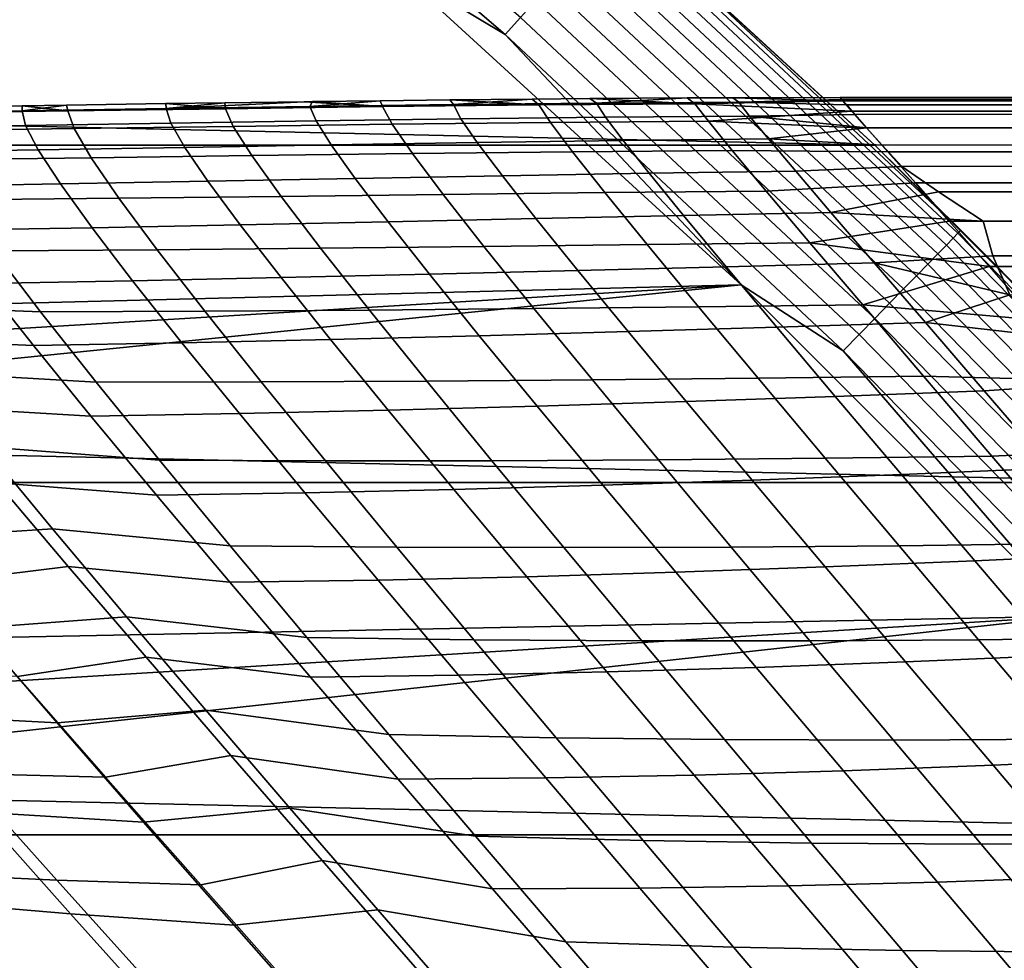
# Model space of a CAD drawing. Header units: metres. Extents: x -28 to 70, y -218 to 28.
# Tile 397 of 463: x 16.79 to 19.34, y 17.77 to 20.2. Entities that reach past the tile are written whole.
import ezdxf

# ---------------------------------------------------------------- set-up
doc = ezdxf.new("R2010")
doc.units = ezdxf.units.M
doc.layers.add('solid_10_261_432_XXX', color=7, linetype='CONTINUOUS')

msp = doc.modelspace()

# ---------------------------------------------------------------- linework, layer by layer
at = {"layer": 'solid_10_261_432_XXX'}
for points in [[(18.087103, 20.207319, -0.014544), (17.175562, 20.987595, -0.014544), (17.137913, 20.941587, -0.003646), (18.047455, 20.163023, -0.003646)], [(18.047455, 20.163023, -0.003646), (17.137913, 20.941587, -0.003646), (17.764107, 20.333138)], [(-19.004232, 19.87685, -5), (-18.093325, 20.709457, -5), (19.004232, 19.87685, -5)], [(-18.093325, 20.709457, -5), (18.093325, 20.709457, -5), (19.004232, 19.87685, -5)], [(18.093313, 20.709467, -0.5), (19.004221, 19.876862, -0.5), (19.004232, 19.87685, -5), (18.093325, 20.709457, -5)], [(18.338348, 20.488018, -0.440391), (19.004221, 19.876862, -0.5), (18.093313, 20.709467, -0.5)], [(18.331133, 20.479956, -0.380929), (19.219088, 19.649063, -0.380929), (19.226654, 19.656797, -0.440391), (18.338348, 20.488018, -0.440391)], [(19.226654, 19.656797, -0.440391), (19.004221, 19.876862, -0.5), (18.338348, 20.488018, -0.440391)], [(19.206562, 19.636257, -0.323206), (18.319185, 20.466608, -0.323206), (18.302681, 20.448168, -0.268066), (19.189257, 19.618565, -0.268066)], [(18.319185, 20.466608, -0.323206), (19.206562, 19.636257, -0.323206), (19.219088, 19.649063, -0.380929), (18.331133, 20.479956, -0.380929)], [(19.189257, 19.618565, -0.268066), (18.302681, 20.448168, -0.268066), (18.281858, 20.424904, -0.216316), (19.167427, 19.596245, -0.216316)], [(19.167427, 19.596245, -0.216316), (18.281858, 20.424904, -0.216316), (18.257023, 20.39716, -0.16871), (19.14139, 19.569626, -0.16871)], [(19.14139, 19.569626, -0.16871), (18.257023, 20.39716, -0.16871), (18.22854, 20.365335, -0.125945), (19.111525, 19.539095, -0.125945)], [(19.111525, 19.539095, -0.125945), (18.22854, 20.365335, -0.125945), (18.196823, 20.329901, -0.088645), (19.078272, 19.505096, -0.088645)], [(17.764107, 20.333138), (8.660292, 20.223732), (9.139139, 20.0119)], [(17.764107, 20.333138), (9.139139, 20.0119), (9.612785, 19.788742)], [(17.764107, 20.333138), (9.612785, 19.788742), (10.080972, 19.554386)], [(17.764107, 20.333138), (10.080972, 19.554386), (10.543481, 19.308937), (18.658464, 19.515678)], [(18.047455, 20.163023, -0.003646), (17.764107, 20.333138), (18.658464, 19.515678)], [(19.078272, 19.505096, -0.088645), (18.196823, 20.329901, -0.088645), (18.162336, 20.291372, -0.057356), (19.042114, 19.46813, -0.057356)], [(19.042114, 19.46813, -0.057356), (18.162336, 20.291372, -0.057356), (18.125584, 20.250311, -0.032535), (19.003582, 19.428736, -0.032535)], [(19.003582, 19.428736, -0.032535), (18.125584, 20.250311, -0.032535), (18.087103, 20.207319, -0.014544), (18.963236, 19.387487, -0.014544)], [(18.963236, 19.387487, -0.014544), (18.087103, 20.207319, -0.014544), (18.047455, 20.163023, -0.003646), (18.921669, 19.34499, -0.003646)], [(18.921669, 19.34499, -0.003646), (18.047455, 20.163023, -0.003646), (18.658464, 19.515678)], [(16.513529, 19.974703, 114), (16.423281, 19.960634, 114.755745), (16.796997, 19.966213, 114.742989), (16.797613, 19.978924, 114)], [(16.507225, 19.959436, 113.188835), (16.513529, 19.974703, 114), (16.797613, 19.978924, 114), (16.915665, 19.965399, 113.197365)], [(16.911999, 19.980633, 114), (16.796997, 19.966213, 114.742989), (17.169973, 19.971825, 114.730957), (17.16935, 19.984425, 114)], [(16.797613, 19.978924, 114), (16.796997, 19.966213, 114.742989), (16.911999, 19.980633, 114)], [(16.915665, 19.965399, 113.197365), (16.797613, 19.978924, 114), (16.911999, 19.980633, 114)], [(16.915665, 19.965399, 113.197365), (16.911999, 19.980633, 114), (17.16935, 19.984425, 114), (17.323174, 19.971272, 113.205017)], [(17.322199, 19.986607, 114), (17.16935, 19.984425, 114), (17.169973, 19.971825, 114.730957)], [(17.323174, 19.971272, 113.205017), (17.16935, 19.984425, 114), (17.322199, 19.986607, 114)], [(17.527315, 19.989407, 114), (17.169973, 19.971825, 114.730957), (17.542091, 19.977129, 114.719673), (17.548613, 19.989687, 114)], [(17.322199, 19.986607, 114), (17.169973, 19.971825, 114.730957), (17.527315, 19.989407, 114)], [(17.323174, 19.971272, 113.205017), (17.322199, 19.986607, 114), (17.527315, 19.989407, 114), (17.729601, 19.97662, 113.211769)], [(17.729601, 19.97662, 113.211769), (17.527315, 19.989407, 114), (17.548613, 19.989687, 114)], [(17.72422, 19.991907, 114), (17.542091, 19.977129, 114.719673), (17.913231, 19.981789, 114.709167), (17.903963, 19.993982, 114)], [(17.548613, 19.989687, 114), (17.542091, 19.977129, 114.719673), (17.72422, 19.991907, 114)], [(17.542091, 19.977129, 114.719673), (17.557943, 19.939833, 115.437454), (17.932953, 19.945021, 115.416405), (17.913231, 19.981789, 114.709167)], [(17.729601, 19.97662, 113.211769), (17.548613, 19.989687, 114), (17.72422, 19.991907, 114)], [(17.729601, 19.97662, 113.211769), (17.72422, 19.991907, 114), (17.903963, 19.993982, 114), (18.134792, 19.981001, 113.217606)], [(17.754744, 19.930965, 112.42421), (17.729601, 19.97662, 113.211769), (18.134792, 19.981001, 113.217606), (18.164736, 19.935465, 112.435753)], [(17.903963, 19.993982, 114), (17.913231, 19.981789, 114.709167), (18.116961, 19.996136, 114)], [(18.134792, 19.981001, 113.217606), (17.903963, 19.993982, 114), (18.116961, 19.996136, 114)], [(18.116961, 19.996136, 114), (17.913231, 19.981789, 114.709167), (18.283278, 19.98547, 114.699455), (18.266541, 19.997412, 114)], [(17.913231, 19.981789, 114.709167), (17.932953, 19.945021, 115.416405), (18.306986, 19.949327, 115.396935), (18.283278, 19.98547, 114.699455)], [(18.134792, 19.981001, 113.217606), (18.116961, 19.996136, 114), (18.266541, 19.997412, 114), (18.538591, 19.983976, 113.222488)], [(18.164736, 19.935465, 112.435753), (18.134792, 19.981001, 113.217606), (18.538591, 19.983976, 113.222488), (18.573465, 19.938679, 112.445412)], [(18.266541, 19.997412, 114), (18.283278, 19.98547, 114.699455), (18.518217, 19.999054, 114)], [(18.538591, 19.983976, 113.222488), (18.266541, 19.997412, 114), (18.518217, 19.999054, 114)], [(18.518217, 19.999054, 114), (18.283278, 19.98547, 114.699455), (18.652109, 19.987831, 114.690552), (18.636173, 19.999578, 114)], [(18.283278, 19.98547, 114.699455), (18.306986, 19.949327, 115.396935), (18.679895, 19.952402, 115.379082), (18.652109, 19.987831, 114.690552)], [(18.538591, 19.983976, 113.222488), (18.518217, 19.999054, 114), (18.636173, 19.999578, 114), (18.921513, 19.991316, 113.410683)], [(18.538591, 19.983976, 113.222488), (18.921513, 19.991316, 113.410683), (18.944559, 19.965166, 112.820099)], [(18.573465, 19.938679, 112.445412), (18.538591, 19.983976, 113.222488), (18.944559, 19.965166, 112.820099)], [(18.636173, 19.999578, 114), (18.652109, 19.987831, 114.690552), (18.918545, 19.995291, 114.43396), (18.914127, 20, 114)], [(18.636173, 19.999578, 114), (18.914127, 20, 114), (18.921513, 19.991316, 113.410683)], [(18.652109, 19.987831, 114.690552), (18.931341, 19.980947, 114.872757), (18.918545, 19.995291, 114.43396)], [(18.652109, 19.987831, 114.690552), (18.679895, 19.952402, 115.379082), (18.952547, 19.956648, 115.316139), (18.931341, 19.980947, 114.872757)], [(18.921513, 19.991316, 113.410683), (18.914127, 20, 114), (54.200001, 20, 114), (69.439003, 19.991646, 113.421959)], [(18.914127, 20, 114), (18.918545, 19.995291, 114.43396), (54.200001, 20, 114)], [(18.918545, 19.995291, 114.43396), (18.931341, 19.980947, 114.872757), (54.200001, 20, 114)], [(18.944559, 19.965166, 112.820099), (18.921513, 19.991316, 113.410683), (69.439003, 19.991646, 113.421959), (69.439003, 19.940599, 112.459717)], [(18.952547, 19.956648, 115.316139), (54.200001, 19.977346, 114.951637), (54.200001, 20, 114), (18.931341, 19.980947, 114.872757)], [(18.952547, 19.956648, 115.316139), (18.982471, 19.922119, 115.76329), (54.200001, 19.977346, 114.951637)], [(19.023165, 19.877144, 116.213402), (54.200001, 19.909439, 115.901123), (54.200001, 19.977346, 114.951637), (18.982471, 19.922119, 115.76329)], [(16.423281, 19.960634, 114.755745), (16.42849, 19.922424, 115.509705), (16.805567, 19.928186, 115.484146), (16.796997, 19.966213, 114.742989)], [(16.519064, 19.914238, 112.378716), (16.507225, 19.959436, 113.188835), (16.915665, 19.965399, 113.197365), (16.931721, 19.919903, 112.395638)], [(16.796997, 19.966213, 114.742989), (16.805567, 19.928186, 115.484146), (17.182098, 19.934105, 115.460052), (17.169973, 19.971825, 114.730957)], [(16.931721, 19.919903, 112.395638), (16.915665, 19.965399, 113.197365), (17.323174, 19.971272, 113.205017), (17.343678, 19.925629, 112.41082)], [(17.169973, 19.971825, 114.730957), (17.182098, 19.934105, 115.460052), (17.557943, 19.939833, 115.437454), (17.542091, 19.977129, 114.719673)], [(17.343678, 19.925629, 112.41082), (17.323174, 19.971272, 113.205017), (17.729601, 19.97662, 113.211769), (17.754744, 19.930965, 112.42421)], [(18.306986, 19.949327, 115.396935), (18.352598, 19.888948, 116.0924), (18.72893, 19.893158, 116.065773), (18.679895, 19.952402, 115.379082)], [(18.573465, 19.938679, 112.445412), (18.944559, 19.965166, 112.820099), (18.983337, 19.921349, 112.228035)], [(18.679895, 19.952402, 115.379082), (18.982471, 19.922119, 115.76329), (18.952547, 19.956648, 115.316139)], [(18.679895, 19.952402, 115.379082), (18.72893, 19.893158, 116.065773), (18.982471, 19.922119, 115.76329)], [(18.983337, 19.921349, 112.228035), (18.944559, 19.965166, 112.820099), (69.439003, 19.940599, 112.459717)], [(16.42849, 19.922424, 115.509705), (16.459057, 19.858984, 116.260834), (16.838783, 19.864994, 116.222633), (16.805567, 19.928186, 115.484146)], [(16.805567, 19.928186, 115.484146), (16.838783, 19.864994, 116.222633), (17.21817, 19.871347, 116.18663), (17.182098, 19.934105, 115.460052)], [(17.182098, 19.934105, 115.460052), (17.21817, 19.871347, 116.18663), (17.597048, 19.877691, 116.152885), (17.557943, 19.939833, 115.437454)], [(17.391859, 19.849958, 111.620499), (17.343678, 19.925629, 112.41082), (17.754744, 19.930965, 112.42421), (17.807177, 19.855185, 111.640335)], [(17.557943, 19.939833, 115.437454), (17.597048, 19.877691, 116.152885), (17.975248, 19.883675, 116.121452), (17.932953, 19.945021, 115.416405)], [(17.807177, 19.855185, 111.640335), (17.754744, 19.930965, 112.42421), (18.164736, 19.935465, 112.435753), (18.221596, 19.859789, 111.65741)], [(17.932953, 19.945021, 115.416405), (17.975248, 19.883675, 116.121452), (18.352598, 19.888948, 116.0924), (18.306986, 19.949327, 115.396935)], [(18.221596, 19.859789, 111.65741), (18.164736, 19.935465, 112.435753), (18.573465, 19.938679, 112.445412), (18.634897, 19.863323, 111.671646)], [(18.573465, 19.938679, 112.445412), (18.983337, 19.921349, 112.228035), (19.038044, 19.859585, 111.634224), (18.634897, 19.863323, 111.671646)], [(19.038044, 19.859585, 111.634224), (18.983337, 19.921349, 112.228035), (69.439003, 19.940599, 112.459717), (69.439003, 19.843267, 111.50106)], [(16.55941, 19.839466, 111.57283), (16.519064, 19.914238, 112.378716), (16.931721, 19.919903, 112.395638), (16.975864, 19.844568, 111.597977)], [(16.975864, 19.844568, 111.597977), (16.931721, 19.919903, 112.395638), (17.343678, 19.925629, 112.41082), (17.391859, 19.849958, 111.620499)], [(18.72893, 19.893158, 116.065773), (19.023165, 19.877144, 116.213402), (18.982471, 19.922119, 115.76329)], [(19.023165, 19.877144, 116.213402), (19.074106, 19.821499, 116.666115), (54.200001, 19.909439, 115.901123)], [(19.168709, 19.755972, 117.114731), (54.200001, 19.796429, 116.846298), (54.200001, 19.909439, 115.901123), (19.074106, 19.821499, 116.666115)], [(-19.876873, 19.004206, -5), (-19.004232, 19.87685, -5), (19.876873, 19.004206, -5)], [(-19.004232, 19.87685, -5), (19.004232, 19.87685, -5), (19.876873, 19.004206, -5)], [(17.21817, 19.871347, 116.18663), (17.278061, 19.783501, 116.909966), (17.659302, 19.790632, 116.865433), (17.597048, 19.877691, 116.152885)], [(17.597048, 19.877691, 116.152885), (17.659302, 19.790632, 116.865433), (18.040031, 19.797655, 116.82399), (17.975248, 19.883675, 116.121452)], [(17.975248, 19.883675, 116.121452), (18.040031, 19.797655, 116.82399), (18.420052, 19.804214, 116.785728), (18.352598, 19.888948, 116.0924)], [(18.352598, 19.888948, 116.0924), (18.420052, 19.804214, 116.785728), (18.799164, 19.809958, 116.750717), (18.72893, 19.893158, 116.065773)], [(18.72893, 19.893158, 116.065773), (18.799164, 19.809958, 116.750717), (19.074106, 19.821499, 116.666115), (19.023165, 19.877144, 116.213402)], [(19.004221, 19.876862, -0.5), (19.876856, 19.004225, -0.5), (19.876873, 19.004206, -5), (19.004232, 19.87685, -5)], [(19.226654, 19.656797, -0.440391), (19.876856, 19.004225, -0.5), (19.004221, 19.876862, -0.5)], [(16.459057, 19.858984, 116.260834), (16.514826, 19.770309, 117.008011), (16.896503, 19.776608, 116.95752), (16.838783, 19.864994, 116.222633)], [(16.838783, 19.864994, 116.222633), (16.896503, 19.776608, 116.95752), (17.278061, 19.783501, 116.909966), (17.21817, 19.871347, 116.18663)], [(17.047941, 19.739645, 110.807564), (16.975864, 19.844568, 111.597977), (17.391859, 19.849958, 111.620499), (17.467585, 19.744493, 110.837196)], [(17.467585, 19.744493, 110.837196), (17.391859, 19.849958, 111.620499), (17.807177, 19.855185, 111.640335), (17.886776, 19.749483, 110.863228)], [(17.886776, 19.749483, 110.863228), (17.807177, 19.855185, 111.640335), (18.221596, 19.859789, 111.65741), (18.305265, 19.75416, 110.885567)], [(18.305265, 19.75416, 110.885567), (18.221596, 19.859789, 111.65741), (18.634897, 19.863323, 111.671646), (18.722801, 19.758076, 110.904099)], [(18.722801, 19.758076, 110.904099), (18.634897, 19.863323, 111.671646), (19.038044, 19.859585, 111.634224), (19.10894, 19.77952, 111.038483)], [(19.10894, 19.77952, 111.038483), (19.038044, 19.859585, 111.634224), (69.439003, 19.843267, 111.50106)], [(16.628099, 19.735388, 110.774437), (16.55941, 19.839466, 111.57283), (16.975864, 19.844568, 111.597977), (17.047941, 19.739645, 110.807564)], [(19.196272, 19.680758, 110.440819), (19.10894, 19.77952, 111.038483), (69.439003, 19.843267, 111.50106), (69.439003, 19.699875, 110.548203)], [(18.040031, 19.797655, 116.82399), (18.126965, 19.687223, 117.522957), (18.509075, 19.695312, 117.476089), (18.420052, 19.804214, 116.785728)], [(18.420052, 19.804214, 116.785728), (18.509075, 19.695312, 117.476089), (18.890408, 19.702908, 117.433304), (18.799164, 19.809958, 116.750717)], [(18.890408, 19.702908, 117.433304), (19.168709, 19.755972, 117.114731), (19.074106, 19.821499, 116.666115), (18.799164, 19.809958, 116.750717)], [(16.514826, 19.770309, 117.008011), (16.595196, 19.656891, 117.749336), (16.978195, 19.663471, 117.687103), (16.896503, 19.776608, 116.95752)], [(16.896503, 19.776608, 116.95752), (16.978195, 19.663471, 117.687103), (17.361303, 19.670954, 117.628563), (17.278061, 19.783501, 116.909966)], [(17.278061, 19.783501, 116.909966), (17.361303, 19.670954, 117.628563), (17.744301, 19.678986, 117.573814), (17.659302, 19.790632, 116.865433)], [(17.659302, 19.790632, 116.865433), (17.744301, 19.678986, 117.573814), (18.126965, 19.687223, 117.522957), (18.040031, 19.797655, 116.82399)], [(18.836031, 19.624184, 110.146507), (18.722801, 19.758076, 110.904099), (19.10894, 19.77952, 111.038483), (19.196272, 19.680758, 110.440819)], [(19.168709, 19.755972, 117.114731), (19.28476, 19.680201, 117.562263), (54.200001, 19.796429, 116.846298)], [(19.3095, 19.590624, 118.025848), (54.200001, 19.638575, 117.785027), (54.200001, 19.796429, 116.846298), (19.28476, 19.680201, 117.562263)], [(17.56966, 19.610563, 110.064835), (17.467585, 19.744493, 110.837196), (17.886776, 19.749483, 110.863228), (17.992367, 19.615175, 110.096748)], [(17.992367, 19.615175, 110.096748), (17.886776, 19.749483, 110.863228), (18.305265, 19.75416, 110.885567), (18.414585, 19.619864, 110.124016)], [(18.414585, 19.619864, 110.124016), (18.305265, 19.75416, 110.885567), (18.722801, 19.758076, 110.904099), (18.836031, 19.624184, 110.146507)], [(18.890408, 19.702908, 117.433304), (19.28476, 19.680201, 117.562263), (19.168709, 19.755972, 117.114731)], [(16.723913, 19.60334, 109.987556), (16.628099, 19.735388, 110.774437), (17.047941, 19.739645, 110.807564), (17.146749, 19.60647, 110.028397)], [(17.146749, 19.60647, 110.028397), (17.047941, 19.739645, 110.807564), (17.467585, 19.744493, 110.837196), (17.56966, 19.610563, 110.064835)], [(18.509075, 19.695312, 117.476089), (18.619301, 19.56259, 118.162277), (19.002386, 19.572245, 118.112572), (18.890408, 19.702908, 117.433304)], [(18.890408, 19.702908, 117.433304), (19.002386, 19.572245, 118.112572), (19.3095, 19.590624, 118.025848), (19.28476, 19.680201, 117.562263)], [(19.300121, 19.562906, 109.841553), (19.196272, 19.680758, 110.440819), (69.439003, 19.699875, 110.548203), (69.439003, 19.510754, 109.603355)], [(17.361303, 19.670954, 117.628563), (17.467247, 19.534325, 118.340553), (17.851486, 19.543287, 118.27639), (17.744301, 19.678986, 117.573814)], [(17.744301, 19.678986, 117.573814), (17.851486, 19.543287, 118.27639), (18.235586, 19.552824, 118.216927), (18.126965, 19.687223, 117.522957)], [(18.126965, 19.687223, 117.522957), (18.235586, 19.552824, 118.216927), (18.619301, 19.56259, 118.162277), (18.509075, 19.695312, 117.476089)], [(18.836031, 19.624184, 110.146507), (19.196272, 19.680758, 110.440819), (19.300121, 19.562906, 109.841553)], [(16.595196, 19.656891, 117.749336), (16.699337, 19.519484, 118.482491), (17.083115, 19.526276, 118.409294), (16.978195, 19.663471, 117.687103)], [(16.978195, 19.663471, 117.687103), (17.083115, 19.526276, 118.409294), (17.467247, 19.534325, 118.340553), (17.361303, 19.670954, 117.628563)], [(19.206562, 19.636257, -0.323206), (20.056339, 18.767466, -0.323206), (20.069422, 18.779707, -0.380929), (19.219088, 19.649063, -0.380929)], [(19.219088, 19.649063, -0.380929), (20.069422, 18.779707, -0.380929), (20.07732, 18.787098, -0.440391), (19.226654, 19.656797, -0.440391)], [(20.07732, 18.787098, -0.440391), (19.876856, 19.004225, -0.5), (19.226654, 19.656797, -0.440391)], [(18.547497, 19.459114, 109.377251), (18.414585, 19.619864, 110.124016), (18.836031, 19.624184, 110.146507), (18.972549, 19.463816, 109.403297)], [(18.972549, 19.463816, 109.403297), (18.836031, 19.624184, 110.146507), (19.300121, 19.562906, 109.841553)], [(20.056339, 18.767466, -0.323206), (19.206562, 19.636257, -0.323206), (19.189257, 19.618565, -0.268066), (20.038269, 18.750557, -0.268066)], [(19.3095, 19.590624, 118.025848), (19.353411, 19.490217, 118.486801), (54.200001, 19.638575, 117.785027)], [(16.292059, 19.61434, 110.012863), (16.723913, 19.60334, 109.987556), (16.844742, 19.445578, 109.216896), (16.406124, 19.463524, 109.24604)], [(16.844742, 19.445578, 109.216896), (16.723913, 19.60334, 109.987556), (17.146749, 19.60647, 110.028397), (17.270191, 19.447309, 109.265106)], [(17.270191, 19.447309, 109.265106), (17.146749, 19.60647, 110.028397), (17.56966, 19.610563, 110.064835), (17.696007, 19.45043, 109.307999)], [(17.696007, 19.45043, 109.307999), (17.56966, 19.610563, 110.064835), (17.992367, 19.615175, 110.096748), (18.12188, 19.45451, 109.345436)], [(18.12188, 19.45451, 109.345436), (17.992367, 19.615175, 110.096748), (18.414585, 19.619864, 110.124016), (18.547497, 19.459114, 109.377251)], [(20.015472, 18.729225, -0.216316), (19.167427, 19.596245, -0.216316), (19.14139, 19.569626, -0.16871), (19.988283, 18.703783, -0.16871)], [(20.038269, 18.750557, -0.268066), (19.189257, 19.618565, -0.268066), (19.167427, 19.596245, -0.216316), (20.015472, 18.729225, -0.216316)], [(18.619301, 19.56259, 118.162277), (18.750355, 19.406399, 118.843094), (19.134817, 19.418213, 118.787529), (19.002386, 19.572245, 118.112572)], [(19.002386, 19.572245, 118.112572), (19.353411, 19.490217, 118.486801), (19.3095, 19.590624, 118.025848)], [(19.002386, 19.572245, 118.112572), (19.134817, 19.418213, 118.787529), (19.353411, 19.490217, 118.486801)], [(19.988283, 18.703783, -0.16871), (19.14139, 19.569626, -0.16871), (19.111525, 19.539095, -0.125945), (19.9571, 18.674603, -0.125945)], [(17.851486, 19.543287, 118.27639), (17.980295, 19.384081, 118.971497), (18.365425, 19.394911, 118.904465), (18.235586, 19.552824, 118.216927)], [(18.235586, 19.552824, 118.216927), (18.365425, 19.394911, 118.904465), (18.750355, 19.406399, 118.843094), (18.619301, 19.56259, 118.162277)], [(18.972549, 19.463816, 109.403297), (19.300121, 19.562906, 109.841553), (19.420679, 19.425592, 109.24118)], [(19.420679, 19.425592, 109.24118), (19.300121, 19.562906, 109.841553), (69.439003, 19.510754, 109.603355)], [(16.303236, 19.531002, 118.476234), (16.425102, 19.376417, 119.197311), (16.826412, 19.358841, 119.205162), (16.699337, 19.519484, 118.482491)], [(16.699337, 19.519484, 118.482491), (16.826412, 19.358841, 119.205162), (17.21052, 19.365715, 119.121986), (17.083115, 19.526276, 118.409294)], [(17.083115, 19.526276, 118.409294), (17.21052, 19.365715, 119.121986), (17.595238, 19.374237, 119.044052), (17.467247, 19.534325, 118.340553)], [(17.467247, 19.534325, 118.340553), (17.595238, 19.374237, 119.044052), (17.980295, 19.384081, 118.971497), (17.851486, 19.543287, 118.27639)], [(19.9571, 18.674603, -0.125945), (19.111525, 19.539095, -0.125945), (19.078272, 19.505096, -0.088645), (19.922375, 18.642111, -0.088645)], [(18.658464, 19.515678), (10.543481, 19.308937), (11.00001, 19.052553)], [(18.658464, 19.515678), (11.00001, 19.052553), (11.450283, 18.785393)], [(18.658464, 19.515678), (11.450283, 18.785393), (11.894093, 18.507582), (19.515234, 18.658928)], [(18.921669, 19.34499, -0.003646), (18.658464, 19.515678), (19.515234, 18.658928)], [(19.922375, 18.642111, -0.088645), (19.078272, 19.505096, -0.088645), (19.042114, 19.46813, -0.057356), (19.884617, 18.606779, -0.057356)], [(19.884617, 18.606779, -0.057356), (19.042114, 19.46813, -0.057356), (19.003582, 19.428736, -0.032535), (19.844379, 18.569128, -0.032535)], [(19.134817, 19.418213, 118.787529), (19.460899, 19.380955, 118.937469), (19.353411, 19.490217, 118.486801)], [(16.406124, 19.463524, 109.24604), (16.844742, 19.445578, 109.216896), (16.988449, 19.264385, 108.467171), (16.542847, 19.290157, 108.499283)], [(16.988449, 19.264385, 108.467171), (16.844742, 19.445578, 109.216896), (17.270191, 19.447309, 109.265106), (17.416143, 19.264458, 108.522369)], [(17.416143, 19.264458, 108.522369), (17.270191, 19.447309, 109.265106), (17.696007, 19.45043, 109.307999), (17.844513, 19.266388, 108.571312)], [(17.844513, 19.266388, 108.571312), (17.696007, 19.45043, 109.307999), (18.12188, 19.45451, 109.345436), (18.273218, 19.26976, 108.613838)], [(18.273218, 19.26976, 108.613838), (18.12188, 19.45451, 109.345436), (18.547497, 19.459114, 109.377251), (18.701921, 19.27416, 108.649757)], [(18.701921, 19.27416, 108.649757), (18.547497, 19.459114, 109.377251), (18.972549, 19.463816, 109.403297), (19.130283, 19.279177, 108.678894)], [(18.972549, 19.463816, 109.403297), (19.420679, 19.425592, 109.24118), (19.558222, 19.268492, 108.640411), (19.130283, 19.279177, 108.678894)], [(18.750355, 19.406399, 118.843094), (18.901724, 19.227205, 119.517166), (19.287285, 19.241173, 119.456909), (19.134817, 19.418213, 118.787529)], [(19.844379, 18.569128, -0.032535), (19.003582, 19.428736, -0.032535), (18.963236, 19.387487, -0.014544), (19.80225, 18.529705, -0.014544)], [(19.134817, 19.418213, 118.787529), (19.287285, 19.241173, 119.456909), (19.569733, 19.26096, 119.386604), (19.460899, 19.380955, 118.937469)], [(17.980295, 19.384081, 118.971497), (18.130033, 19.202011, 119.657562), (18.515875, 19.214046, 119.584099), (18.365425, 19.394911, 118.904465)], [(18.365425, 19.394911, 118.904465), (18.515875, 19.214046, 119.584099), (18.901724, 19.227205, 119.517166), (18.750355, 19.406399, 118.843094)], [(16.425102, 19.376417, 119.197311), (16.568613, 19.200359, 119.905617), (16.975449, 19.175806, 119.915443), (16.826412, 19.358841, 119.205162)], [(16.826412, 19.358841, 119.205162), (16.975449, 19.175806, 119.915443), (17.359528, 19.182575, 119.823395), (17.21052, 19.365715, 119.121986)], [(17.21052, 19.365715, 119.121986), (17.359528, 19.182575, 119.823395), (17.744486, 19.191414, 119.737381), (17.595238, 19.374237, 119.044052)], [(17.595238, 19.374237, 119.044052), (17.744486, 19.191414, 119.737381), (18.130033, 19.202011, 119.657562), (17.980295, 19.384081, 118.971497)], [(19.80225, 18.529705, -0.014544), (18.963236, 19.387487, -0.014544), (18.921669, 19.34499, -0.003646), (19.758842, 18.489086, -0.003646)], [(19.758842, 18.489086, -0.003646), (18.921669, 19.34499, -0.003646), (19.515234, 18.658928)], [(16.542847, 19.290157, 108.499283), (16.988449, 19.264385, 108.467171), (17.152836, 19.06208, 107.742348), (16.70015, 19.096399, 107.776596)], [(17.152836, 19.06208, 107.742348), (16.988449, 19.264385, 108.467171), (17.416143, 19.264458, 108.522369), (17.582422, 19.060255, 107.8041)], [(17.582422, 19.060255, 107.8041), (17.416143, 19.264458, 108.522369), (17.844513, 19.266388, 108.571312), (18.013006, 19.060781, 107.858658)], [(18.013006, 19.060781, 107.858658), (17.844513, 19.266388, 108.571312), (18.273218, 19.26976, 108.613838), (18.444221, 19.063265, 107.905815)], [(18.444221, 19.063265, 107.905815), (18.273218, 19.26976, 108.613838), (18.701921, 19.27416, 108.649757), (18.87571, 19.067314, 107.945358)], [(18.87571, 19.067314, 107.945358), (18.701921, 19.27416, 108.649757), (19.130283, 19.279177, 108.678894), (19.3071, 19.072535, 107.977089)], [(19.3071, 19.072535, 107.977089), (19.130283, 19.279177, 108.678894), (19.558222, 19.268492, 108.640411), (19.713058, 19.091187, 108.039581)], [(18.901724, 19.227205, 119.517166), (19.072756, 19.025597, 120.182961), (19.45923, 19.041607, 120.119194), (19.287285, 19.241173, 119.456909)], [(19.45923, 19.041607, 120.119194), (19.684254, 19.130281, 119.833725), (19.569733, 19.26096, 119.386604), (19.287285, 19.241173, 119.456909)], [(18.130033, 19.202011, 119.657562), (18.299864, 18.997833, 120.333046), (18.686195, 19.010906, 120.254303), (18.515875, 19.214046, 119.584099)], [(18.515875, 19.214046, 119.584099), (18.686195, 19.010906, 120.254303), (19.072756, 19.025597, 120.182961), (18.901724, 19.227205, 119.517166)], [(16.568613, 19.200359, 119.905617), (16.732645, 19.003736, 120.599693), (17.145344, 18.971306, 120.611794), (16.975449, 19.175806, 119.915443)], [(17.359528, 19.182575, 119.823395), (17.529125, 18.977736, 120.511978), (17.91407, 18.986677, 120.418999), (17.744486, 19.191414, 119.737381)], [(17.744486, 19.191414, 119.737381), (17.91407, 18.986677, 120.418999), (18.299864, 18.997833, 120.333046), (18.130033, 19.202011, 119.657562)], [(16.975449, 19.175806, 119.915443), (17.145344, 18.971306, 120.611794), (17.529125, 18.977736, 120.511978), (17.359528, 19.182575, 119.823395)], [(16.478815, 18.859018, 106.884918), (16.298115, 19.074358, 107.598091), (16.70015, 19.096399, 107.776596), (16.875792, 18.884504, 107.079857)], [(16.70015, 19.096399, 107.776596), (17.152836, 19.06208, 107.742348), (17.335539, 18.841099, 107.044228), (16.875792, 18.884504, 107.079857)], [(19.500692, 18.846371, 107.299805), (19.3071, 19.072535, 107.977089), (19.713058, 19.091187, 108.039581), (19.885538, 18.893141, 107.438812)], [(17.335539, 18.841099, 107.044228), (17.152836, 19.06208, 107.742348), (17.582422, 19.060255, 107.8041), (17.766678, 18.83717, 107.112122)], [(17.766678, 18.83717, 107.112122), (17.582422, 19.060255, 107.8041), (18.013006, 19.060781, 107.858658), (18.19915, 18.836102, 107.171875)], [(18.19915, 18.836102, 107.171875), (18.013006, 19.060781, 107.858658), (18.444221, 19.063265, 107.905815), (18.632568, 18.837524, 107.223228)], [(18.632568, 18.837524, 107.223228), (18.444221, 19.063265, 107.905815), (18.87571, 19.067314, 107.945358), (19.066545, 18.841072, 107.265953)], [(19.066545, 18.841072, 107.265953), (18.87571, 19.067314, 107.945358), (19.3071, 19.072535, 107.977089), (19.500692, 18.846371, 107.299805)], [(19.072756, 19.025597, 120.182961), (19.262796, 18.802156, 120.838959), (19.650087, 18.820002, 120.772842), (19.45923, 19.041607, 120.119194)], [(18.299864, 18.997833, 120.333046), (18.488953, 18.772305, 120.996452), (18.875641, 18.786165, 120.913567), (18.686195, 19.010906, 120.254303)], [(18.686195, 19.010906, 120.254303), (18.875641, 18.786165, 120.913567), (19.262796, 18.802156, 120.838959), (19.072756, 19.025597, 120.182961)], [(-20.709469, 18.093311, -5), (-19.876873, 19.004206, -5), (20.709469, 18.093311, -5)], [(-19.876873, 19.004206, -5), (19.876873, 19.004206, -5), (20.709469, 18.093311, -5)], [(16.574068, 18.744635, 121.527794), (16.916065, 18.787464, 121.278084), (16.732645, 19.003736, 120.599693), (16.382513, 18.967173, 120.831207)], [(16.732645, 19.003736, 120.599693), (16.916065, 18.787464, 121.278084), (17.334988, 18.746269, 121.292702), (17.145344, 18.971306, 120.611794)], [(17.529125, 18.977736, 120.511978), (17.718294, 18.752079, 121.186226), (18.10306, 18.760851, 121.08741), (17.91407, 18.986677, 120.418999)], [(17.91407, 18.986677, 120.418999), (18.10306, 18.760851, 121.08741), (18.488953, 18.772305, 120.996452), (18.299864, 18.997833, 120.333046)], [(17.145344, 18.971306, 120.611794), (17.334988, 18.746269, 121.292702), (17.718294, 18.752079, 121.186226), (17.529125, 18.977736, 120.511978)], [(16.676119, 18.627785, 106.200661), (16.478815, 18.859018, 106.884918), (16.875792, 18.884504, 107.079857), (17.067492, 18.656744, 106.410423)], [(16.875792, 18.884504, 107.079857), (17.335539, 18.841099, 107.044228), (17.534166, 18.603888, 106.37426), (17.067492, 18.656744, 106.410423)], [(17.534166, 18.603888, 106.37426), (17.335539, 18.841099, 107.044228), (17.766678, 18.83717, 107.112122), (17.966532, 18.597687, 106.447914)], [(17.966532, 18.597687, 106.447914), (17.766678, 18.83717, 107.112122), (18.19915, 18.836102, 107.171875), (18.400581, 18.594862, 106.512459)], [(18.400581, 18.594862, 106.512459), (18.19915, 18.836102, 107.171875), (18.632568, 18.837524, 107.223228), (18.835901, 18.595066, 106.567604)], [(18.835901, 18.595066, 106.567604), (18.632568, 18.837524, 107.223228), (19.066545, 18.841072, 107.265953), (19.272085, 18.59796, 106.613098)], [(19.272085, 18.59796, 106.613098), (19.066545, 18.841072, 107.265953), (19.500692, 18.846371, 107.299805), (19.708721, 18.603197, 106.648659)], [(19.262796, 18.802156, 120.838959), (19.471365, 18.55722, 121.484177), (19.859467, 18.576578, 121.416855), (19.650087, 18.820002, 120.772842)], [(16.784637, 18.502922, 122.205811), (17.117844, 18.552328, 121.939713), (16.916065, 18.787464, 121.278084), (16.574068, 18.744635, 121.527794)], [(16.916065, 18.787464, 121.278084), (17.117844, 18.552328, 121.939713), (17.543446, 18.501402, 121.957245), (17.334988, 18.746269, 121.292702)], [(18.488953, 18.772305, 120.996452), (18.696636, 18.525938, 121.646812), (19.083639, 18.540257, 121.560913), (18.875641, 18.786165, 120.913567)], [(18.875641, 18.786165, 120.913567), (19.083639, 18.540257, 121.560913), (19.471365, 18.55722, 121.484177), (19.262796, 18.802156, 120.838959)], [(17.718294, 18.752079, 121.186226), (17.926193, 18.506258, 121.845215), (18.310705, 18.514523, 121.741661), (18.10306, 18.760851, 121.08741)], [(18.10306, 18.760851, 121.08741), (18.310705, 18.514523, 121.741661), (18.696636, 18.525938, 121.646812), (18.488953, 18.772305, 120.996452)], [(17.334988, 18.746269, 121.292702), (17.543446, 18.501402, 121.957245), (17.926193, 18.506258, 121.845215), (17.718294, 18.752079, 121.186226)], [(19.515234, 18.658928), (11.894093, 18.507582), (12.331179, 18.219276)], [(19.515234, 18.658928), (12.331179, 18.219276), (12.761247, 17.920673)], [(19.515234, 18.658928), (12.761247, 17.920673), (13.184099, 17.611914), (20.332685, 17.764624)], [(16.887642, 18.382954, 105.546577), (16.676119, 18.627785, 106.200661), (17.067492, 18.656744, 106.410423), (17.272982, 18.41538, 105.769592)], [(17.067492, 18.656744, 106.410423), (17.534166, 18.603888, 106.37426), (17.746368, 18.35285, 105.733727), (17.272982, 18.41538, 105.769592)], [(16.463062, 18.405016, 105.439117), (16.251263, 18.646103, 106.101288), (16.676119, 18.627785, 106.200661), (16.887642, 18.382954, 105.546577)], [(17.746368, 18.35285, 105.733727), (17.534166, 18.603888, 106.37426), (17.966532, 18.597687, 106.447914), (18.179653, 18.344246, 105.812782)], [(19.490028, 18.34045, 105.988205), (19.272085, 18.59796, 106.613098), (19.708721, 18.603197, 106.648659), (19.928896, 18.345472, 106.025093)], [(18.179653, 18.344246, 105.812782), (17.966532, 18.597687, 106.447914), (18.400581, 18.594862, 106.512459), (18.614977, 18.339521, 105.881744)], [(18.614977, 18.339521, 105.881744), (18.400581, 18.594862, 106.512459), (18.835901, 18.595066, 106.567604), (19.051912, 18.338362, 105.940315)], [(19.051912, 18.338362, 105.940315), (18.835901, 18.595066, 106.567604), (19.272085, 18.59796, 106.613098), (19.490028, 18.34045, 105.988205)], [(17.01343, 18.242414, 122.865463), (17.337286, 18.298683, 122.584648), (17.117844, 18.552328, 121.939713), (16.784637, 18.502922, 122.205811)], [(17.117844, 18.552328, 121.939713), (17.337286, 18.298683, 122.584648), (17.770119, 18.236982, 122.605606), (17.543446, 18.501402, 121.957245)], [(19.083639, 18.540257, 121.560913), (19.309959, 18.273125, 122.196457), (19.698317, 18.290627, 122.118698), (19.471365, 18.55722, 121.484177)], [(18.310705, 18.514523, 121.741661), (18.536596, 18.247826, 122.38192), (18.922598, 18.258781, 122.284279), (18.696636, 18.525938, 121.646812)], [(18.696636, 18.525938, 121.646812), (18.922598, 18.258781, 122.284279), (19.309959, 18.273125, 122.196457), (19.083639, 18.540257, 121.560913)], [(16.409275, 18.509748, 122.341858), (16.639664, 18.251743, 123.008278), (17.01343, 18.242414, 122.865463), (16.784637, 18.502922, 122.205811)], [(17.543446, 18.501402, 121.957245), (17.770119, 18.236982, 122.605606), (18.152315, 18.240482, 122.489113), (17.926193, 18.506258, 121.845215)], [(17.926193, 18.506258, 121.845215), (18.152315, 18.240482, 122.489113), (18.536596, 18.247826, 122.38192), (18.310705, 18.514523, 121.741661)], [(16.687401, 18.152172, 104.807129), (16.463062, 18.405016, 105.439117), (16.887642, 18.382954, 105.546577), (17.111412, 18.126314, 104.922272)], [(17.111412, 18.126314, 104.922272), (16.887642, 18.382954, 105.546577), (17.272982, 18.41538, 105.769592), (17.490335, 18.162256, 105.157333)], [(17.272982, 18.41538, 105.769592), (17.746368, 18.35285, 105.733727), (17.970249, 18.08984, 105.122192), (17.490335, 18.162256, 105.157333)], [(17.970249, 18.08984, 105.122192), (17.746368, 18.35285, 105.733727), (18.179653, 18.344246, 105.812782), (18.404173, 18.07872, 105.206245)], [(18.404173, 18.07872, 105.206245), (18.179653, 18.344246, 105.812782), (18.614977, 18.339521, 105.881744), (18.840504, 18.071966, 105.279259)], [(18.840504, 18.071966, 105.279259), (18.614977, 18.339521, 105.881744), (19.051912, 18.338362, 105.940315), (19.278791, 18.069292, 105.340881)], [(19.278791, 18.069292, 105.340881), (19.051912, 18.338362, 105.940315), (19.490028, 18.34045, 105.988205), (19.718592, 18.07041, 105.390785)], [(17.259686, 17.963449, 123.507072), (17.573772, 18.026804, 123.213203), (17.337286, 18.298683, 122.584648), (17.01343, 18.242414, 122.865463)], [(17.337286, 18.298683, 122.584648), (17.573772, 18.026804, 123.213203), (18.014448, 17.953236, 123.238106), (17.770119, 18.236982, 122.605606)], [(18.922598, 18.258781, 122.284279), (19.166557, 17.970827, 122.909111), (19.554411, 17.984667, 122.820442), (19.309959, 18.273125, 122.196457)], [(19.309959, 18.273125, 122.196457), (19.554411, 17.984667, 122.820442), (19.943548, 18.002159, 122.742729), (19.698317, 18.290627, 122.118698)], [(16.269436, 18.265665, 123.159271), (16.519083, 17.9928, 123.812927), (16.887426, 17.975679, 123.655556), (16.639664, 18.251743, 123.008278)], [(16.639664, 18.251743, 123.008278), (16.887426, 17.975679, 123.655556), (17.259686, 17.963449, 123.507072), (17.01343, 18.242414, 122.865463)], [(18.152315, 18.240482, 122.489113), (18.3962, 17.95491, 123.118233), (18.780361, 17.960842, 123.008476), (18.536596, 18.247826, 122.38192)], [(18.536596, 18.247826, 122.38192), (18.780361, 17.960842, 123.008476), (19.166557, 17.970827, 122.909111), (18.922598, 18.258781, 122.284279)], [(17.770119, 18.236982, 122.605606), (18.014448, 17.953236, 123.238106), (18.3962, 17.95491, 123.118233), (18.152315, 18.240482, 122.489113)], [(16.50396, 17.924313, 104.071167), (16.267599, 18.183323, 104.682388), (16.687401, 18.152172, 104.807129), (16.922516, 17.889019, 104.203934)], [(16.922516, 17.889019, 104.203934), (16.687401, 18.152172, 104.807129), (17.111412, 18.126314, 104.922272), (17.345718, 17.859348, 104.326317)], [(17.345718, 17.859348, 104.326317), (17.111412, 18.126314, 104.922272), (17.490335, 18.162256, 105.157333), (17.717964, 17.898815, 104.572304)], [(17.490335, 18.162256, 105.157333), (17.970249, 18.08984, 105.122192), (18.204182, 17.816376, 104.538124), (17.717964, 17.898815, 104.572304)], [(-20.709469, 18.093311, -5), (21.500359, 17.145975, -5), (22.247959, 16.164106, -5), (-21.500359, 17.145975, -5)], [(-20.709469, 18.093311, -5), (20.709469, 18.093311, -5), (21.500359, 17.145975, -5)], [(18.204182, 17.816376, 104.538124), (17.970249, 18.08984, 105.122192), (18.404173, 18.07872, 105.206245), (18.63851, 17.802637, 104.62677)], [(18.63851, 17.802637, 104.62677), (18.404173, 18.07872, 105.206245), (18.840504, 18.071966, 105.279259), (19.075615, 17.793722, 104.703415)], [(19.075615, 17.793722, 104.703415), (18.840504, 18.071966, 105.279259), (19.278791, 18.069292, 105.340881), (19.515034, 17.789377, 104.7677)], [(19.515034, 17.789377, 104.7677), (19.278791, 18.069292, 105.340881), (19.718592, 18.07041, 105.390785), (19.956297, 17.789341, 104.819237)], [(17.52247, 17.666563, 124.13076), (17.826607, 17.737045, 123.825584), (17.573772, 18.026804, 123.213203), (17.259686, 17.963449, 123.507072)], [(17.573772, 18.026804, 123.213203), (17.826607, 17.737045, 123.825584), (18.275656, 17.650631, 123.854805), (18.014448, 17.953236, 123.238106)], [(16.519083, 17.9928, 123.812927), (16.784912, 17.702822, 124.446487), (17.151545, 17.682116, 124.283844), (16.887426, 17.975679, 123.655556)], [(16.887426, 17.975679, 123.655556), (17.151545, 17.682116, 124.283844), (17.52247, 17.666563, 124.13076), (17.259686, 17.963449, 123.507072)], [(18.780361, 17.960842, 123.008476), (19.041368, 17.65394, 123.6213), (19.427952, 17.66238, 123.521248), (19.166557, 17.970827, 122.909111)], [(19.166557, 17.970827, 122.909111), (19.427952, 17.66238, 123.521248), (19.816502, 17.675114, 123.432739), (19.554411, 17.984667, 122.820442)], [(18.014448, 17.953236, 123.238106), (18.275656, 17.650631, 123.854805), (18.657141, 17.649965, 123.73259), (18.3962, 17.95491, 123.118233)], [(18.3962, 17.95491, 123.118233), (18.657141, 17.649965, 123.73259), (19.041368, 17.65394, 123.6213), (18.780361, 17.960842, 123.008476)], [(16.749531, 17.656393, 103.487885), (16.50396, 17.924313, 104.071167), (16.922516, 17.889019, 104.203934), (17.166653, 17.617001, 103.628159)], [(17.166653, 17.617001, 103.628159), (16.922516, 17.889019, 104.203934), (17.345718, 17.859348, 104.326317), (17.588852, 17.583527, 103.757263)], [(17.588852, 17.583527, 103.757263), (17.345718, 17.859348, 104.326317), (17.717964, 17.898815, 104.572304), (17.954287, 17.626476, 104.013084)], [(17.717964, 17.898815, 104.572304), (18.204182, 17.816376, 104.538124), (18.44655, 17.533974, 103.979996), (17.954287, 17.626476, 104.013084)], [(18.44655, 17.533974, 103.979996), (18.204182, 17.816376, 104.538124), (18.63851, 17.802637, 104.62677), (18.88109, 17.517519, 104.072784)], [(18.88109, 17.517519, 104.072784), (18.63851, 17.802637, 104.62677), (19.075615, 17.793722, 104.703415), (19.318779, 17.506313, 104.152634)], [(19.318779, 17.506313, 104.152634), (19.075615, 17.793722, 104.703415), (19.515034, 17.789377, 104.7677), (19.759136, 17.500128, 104.219154)]]:
    msp.add_3dface(points, dxfattribs=at)

doc.saveas('drawing.dxf')
